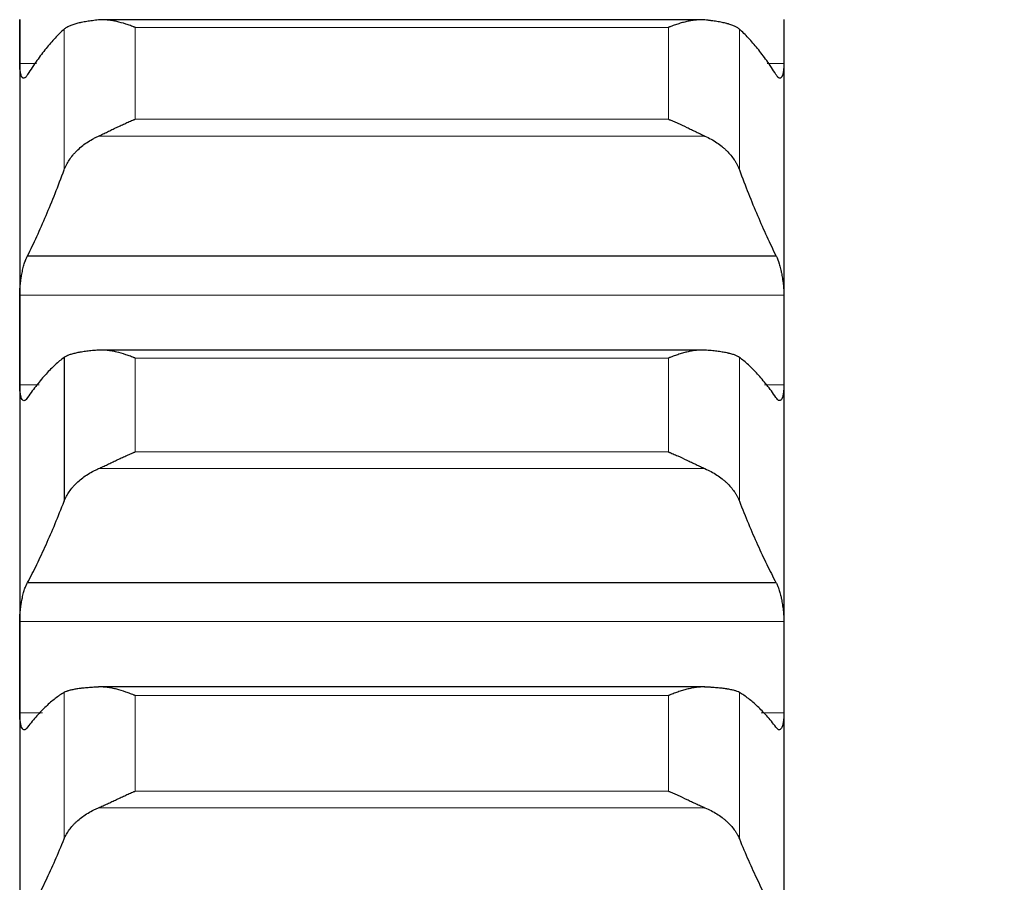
# Model space of a CAD drawing. Header units: inches. Extents: x 0 to 20790, y -12 to 14700.
# Tile 371 of 436: x 14115 to 14182, y 10224 to 10283. Entities that reach past the tile are written whole.
import ezdxf

# ---------------------------------------------------------------- set-up
doc = ezdxf.new("R2010")
doc.units = ezdxf.units.IN
doc.layers.add('1', color=7, linetype='Continuous', true_color=0xffffff)
doc.layers.add('254', color=7, linetype='Continuous', true_color=0xffffff)
doc.styles.add('latin_extended', font='simplex.shx')
doc.dimstyles.get("Standard").update_dxf_attribs({"dimtxt": 0.18, "dimasz": 0.18, "dimexe": 0.18, "dimexo": 0.0625, "dimgap": 0.09, "dimtad": 0, "dimtih": 1, "dimtoh": 1, "dimdec": 4, "dimzin": 0, "dimdsep": 46, "dimtxsty": 'Standard', "dimcen": 0.09, "dimadec": 0, "dimazin": 0, "dimtfac": 1, "dimtdec": 4, "dimtofl": 0, "dimtmove": 0, "dimatfit": 3, "dimfxl": 1, "dimtolj": 1, "dimtzin": 0, "dimarcsym": 0})

# ---------------------------------------------------------------- blocks, each defined once
blk = doc.blocks.new('_U7')
at = {"layer": '254', "color": 3, "linetype": 'Continuous', "lineweight": 13, "transparency": 16777216}
for p, q in [((13904.097, 12440.963), (13904.097, 12953.963)), ((14417.097, 9634.463), (14417.097, 12953.963)), ((14026.597, 12918.963), (14294.597, 12918.963))]:
    blk.add_line(p, q, dxfattribs=at)
at = {"layer": '254', "color": 3, "transparency": 16777216}
for points in [[(14026.597, 12939.38), (14026.597, 12898.546), (13904.097, 12918.963)], [(14294.597, 12898.546), (14294.597, 12939.38), (14417.097, 12918.963)]]:
    blk.add_solid(points, dxfattribs=at)
at = {"layer": 'Defpoints', "color": 0, "transparency": 16777216}
for p in [(14417.097, 12918.963), (13904.097, 12405.963), (14417.097, 9599.463)]:
    blk.add_point(p, dxfattribs=at)
at = {"layer": '254', "color": 2, "lineweight": 13, "transparency": 16777216, "insert": (13984.304, 13102.713), "char_height": 122.5, "attachment_point": 1, "style": 'latin_extended'}
blk.add_mtext('\\A1;513', dxfattribs=at)

msp = doc.modelspace()

# ---------------------------------------------------------------- linework, layer by layer
at = {"layer": '1', "color": 2, "linetype": 'Continuous', "lineweight": 25}
for p, q in [((14115.097, 10283.168), (14115.097, 10261.362)), ((14161.427, 10283.156), (14120.466, 10283.156)), ((14167.097, 10283.168), (14167.097, 10261.362)), ((14115.635, 10267.1), (14166.56, 10267.1)), ((14115.097, 10261.362), (14115.097, 10239.097)), ((14167.097, 10261.362), (14167.097, 10239.097)), ((14161.729, 10260.685), (14120.466, 10260.685)), ((14118.123, 10260.179), (14118.123, 10250.403)), ((14115.635, 10244.86), (14166.56, 10244.86)), ((14115.097, 10239.097), (14115.097, 10216.408)), ((14167.097, 10239.097), (14167.097, 10216.408)), ((14161.729, 10237.758), (14120.466, 10237.758))]:
    msp.add_line(p, q, dxfattribs=at)
at = {"layer": '1', "color": 110, "linetype": 'Continuous', "lineweight": 13}
for p, q in [((14118.123, 10282.518), (14118.123, 10272.944)), ((14122.953, 10282.64), (14159.241, 10282.64)), ((14122.953, 10282.64), (14122.953, 10276.389)), ((14159.241, 10282.64), (14159.241, 10276.389)), ((14164.071, 10282.518), (14164.071, 10272.944)), ((14115.1, 10280.186), (14116.24, 10280.186)), ((14165.954, 10280.186), (14167.095, 10280.186)), ((14122.953, 10276.389), (14159.241, 10276.389)), ((14120.466, 10275.245), (14161.729, 10275.245)), ((14115.1, 10264.41), (14167.095, 10264.41)), ((14122.953, 10260.134), (14159.241, 10260.134)), ((14122.953, 10260.134), (14122.953, 10253.751)), ((14159.241, 10260.134), (14159.241, 10253.751)), ((14164.071, 10260.179), (14164.071, 10250.403)), ((14115.1, 10258.314), (14116.419, 10258.314)), ((14165.775, 10258.314), (14167.095, 10258.314)), ((14122.953, 10253.751), (14159.241, 10253.751)), ((14120.466, 10252.614), (14161.729, 10252.614)), ((14115.1, 10242.206), (14167.095, 10242.206)), ((14118.123, 10237.382), (14118.123, 10227.42)), ((14122.953, 10237.171), (14159.241, 10237.171)), ((14122.953, 10237.171), (14122.953, 10230.666)), ((14159.241, 10237.171), (14159.241, 10230.666)), ((14164.071, 10237.382), (14164.071, 10227.42)), ((14115.1, 10235.988), (14116.653, 10235.988)), ((14165.541, 10235.988), (14167.095, 10235.988)), ((14122.953, 10230.666), (14159.241, 10230.666)), ((14120.466, 10229.537), (14161.729, 10229.537))]:
    msp.add_line(p, q, dxfattribs=at)
at = {"layer": '1', "color": 2, "linetype": 'Continuous', "lineweight": 25}
for points in [[(14115.1, 10280.186), (14115.098, 10281.18), (14115.097, 10282.174), (14115.097, 10283.168)], [(14167.097, 10283.168), (14167.097, 10282.174), (14167.096, 10281.18), (14167.095, 10280.186)], [(14118.123, 10282.518), (14117.92, 10282.336), (14117.51, 10281.935), (14116.891, 10281.221), (14116.266, 10280.394), (14115.846, 10279.768), (14115.635, 10279.436)], [(14166.56, 10279.436), (14166.349, 10279.768), (14165.929, 10280.394), (14165.304, 10281.221), (14164.684, 10281.935), (14164.275, 10282.336), (14164.071, 10282.518)], [(14115.635, 10267.1), (14115.846, 10267.523), (14116.266, 10268.402), (14116.891, 10269.816), (14117.51, 10271.324), (14117.92, 10272.393), (14118.123, 10272.944)], [(14164.071, 10272.944), (14164.275, 10272.393), (14164.684, 10271.324), (14165.304, 10269.816), (14165.929, 10268.402), (14166.349, 10267.523), (14166.56, 10267.1)], [(14115.097, 10261.362), (14115.097, 10262.378), (14115.098, 10263.394), (14115.1, 10264.41)], [(14167.095, 10264.41), (14167.096, 10263.394), (14167.097, 10262.378), (14167.097, 10261.362)], [(14115.1, 10258.314), (14115.098, 10259.33), (14115.097, 10260.346), (14115.097, 10261.362)], [(14167.097, 10261.362), (14167.097, 10260.346), (14167.096, 10259.33), (14167.095, 10258.314)], [(14118.123, 10260.179), (14117.92, 10260.028), (14117.51, 10259.689), (14116.891, 10259.065), (14116.266, 10258.327), (14115.846, 10257.76), (14115.635, 10257.456)], [(14166.56, 10257.456), (14166.349, 10257.76), (14165.929, 10258.327), (14165.304, 10259.065), (14164.684, 10259.689), (14164.275, 10260.028), (14164.071, 10260.179)], [(14115.635, 10244.86), (14115.846, 10245.257), (14116.266, 10246.083), (14116.891, 10247.42), (14117.51, 10248.854), (14117.92, 10249.875), (14118.123, 10250.403)], [(14164.071, 10250.403), (14164.275, 10249.875), (14164.684, 10248.854), (14165.304, 10247.42), (14165.929, 10246.083), (14166.349, 10245.257), (14166.56, 10244.86)], [(14115.097, 10239.097), (14115.097, 10240.133), (14115.098, 10241.17), (14115.1, 10242.206)], [(14167.095, 10242.206), (14167.096, 10241.17), (14167.097, 10240.133), (14167.097, 10239.097)], [(14115.1, 10235.988), (14115.098, 10237.024), (14115.097, 10238.061), (14115.097, 10239.097)], [(14167.097, 10239.097), (14167.097, 10238.061), (14167.096, 10237.024), (14167.095, 10235.988)], [(14118.123, 10237.382), (14117.92, 10237.263), (14117.51, 10236.985), (14116.891, 10236.453), (14116.266, 10235.806), (14115.846, 10235.297), (14115.635, 10235.023)], [(14166.56, 10235.023), (14166.349, 10235.297), (14165.929, 10235.806), (14165.304, 10236.453), (14164.684, 10236.985), (14164.275, 10237.263), (14164.071, 10237.382)], [(14115.635, 10222.187), (14115.846, 10222.556), (14116.266, 10223.328), (14116.891, 10224.586), (14117.51, 10225.944), (14117.92, 10226.917), (14118.123, 10227.42)], [(14164.071, 10227.42), (14164.275, 10226.917), (14164.684, 10225.944), (14165.304, 10224.586), (14165.929, 10223.328), (14166.349, 10222.556), (14166.56, 10222.187)]]:
    msp.add_open_spline(points, degree=3, dxfattribs=at)
for points, knots in [([(14120.466, 10283.143), (14120.32, 10283.128), (14120.18, 10283.113), (14119.911, 10283.078), (14119.653, 10283.041), (14119.417, 10282.998), (14119.276, 10282.97), (14119.249, 10282.964), (14119.194, 10282.952), (14119.167, 10282.946), (14119.086, 10282.927), (14119.035, 10282.914), (14118.885, 10282.875), (14118.792, 10282.848), (14118.621, 10282.79), (14118.542, 10282.759), (14118.434, 10282.712), (14118.399, 10282.695), (14118.35, 10282.67), (14118.335, 10282.662), (14118.304, 10282.644), (14118.289, 10282.636), (14118.216, 10282.592), (14118.166, 10282.555), (14118.123, 10282.518)], [0, 0, 0, 0, 0.125, 0.125, 0.25, 0.375, 0.375, 0.40625, 0.40625, 0.4375, 0.4375, 0.5, 0.5, 0.625, 0.625, 0.75, 0.75, 0.8125, 0.8125, 0.84375, 0.84375, 0.875, 0.875, 1, 1, 1, 1]), ([(14122.953, 10282.64), (14122.95, 10282.642), (14122.947, 10282.643), (14122.94, 10282.645), (14122.937, 10282.647), (14122.927, 10282.651), (14122.907, 10282.658), (14122.86, 10282.676), (14122.768, 10282.712), (14122.583, 10282.779), (14122.426, 10282.833), (14122.112, 10282.933), (14121.904, 10282.991), (14121.593, 10283.061), (14121.489, 10283.082), (14121.334, 10283.108), (14121.282, 10283.115), (14121.178, 10283.129), (14121.126, 10283.135), (14120.971, 10283.149), (14120.869, 10283.155), (14120.666, 10283.157), (14120.566, 10283.152), (14120.466, 10283.143)], [0, 0, 0, 0, 0.003906, 0.003906, 0.007813, 0.007813, 0.015625, 0.03125, 0.0625, 0.125, 0.25, 0.25, 0.5, 0.5, 0.625, 0.625, 0.6875, 0.6875, 0.75, 0.75, 0.875, 0.875, 1, 1, 1, 1]), ([(14161.729, 10283.143), (14161.629, 10283.152), (14161.529, 10283.156), (14161.328, 10283.155), (14161.226, 10283.15), (14161.023, 10283.131), (14160.92, 10283.117), (14160.713, 10283.083), (14160.609, 10283.063), (14160.399, 10283.016), (14160.294, 10282.99), (14160.085, 10282.932), (14159.98, 10282.9), (14159.769, 10282.833), (14159.664, 10282.797), (14159.506, 10282.741), (14159.427, 10282.711), (14159.334, 10282.676), (14159.288, 10282.658), (14159.268, 10282.651), (14159.255, 10282.646), (14159.248, 10282.643), (14159.241, 10282.64)], [0, 0, 0, 0, 0.125, 0.125, 0.25, 0.25, 0.375, 0.375, 0.5, 0.5, 0.625, 0.625, 0.75, 0.75, 0.875, 0.875, 0.9375, 0.96875, 0.984375, 0.992188, 0.992188, 1, 1, 1, 1]), ([(14164.071, 10282.518), (14164.028, 10282.555), (14163.978, 10282.592), (14163.864, 10282.661), (14163.735, 10282.728), (14163.577, 10282.789), (14163.448, 10282.832), (14163.403, 10282.847), (14163.332, 10282.867), (14163.309, 10282.874), (14163.26, 10282.888), (14163.236, 10282.894), (14163.111, 10282.927), (14162.899, 10282.976), (14162.664, 10283.019), (14162.417, 10283.059), (14162.288, 10283.078), (14162.118, 10283.099), (14162.083, 10283.104), (14162.014, 10283.112), (14161.909, 10283.124), (14161.802, 10283.135), (14161.729, 10283.143)], [0, 0, 0, 0, 0.125, 0.125, 0.25, 0.375, 0.375, 0.4375, 0.4375, 0.46875, 0.46875, 0.5, 0.5, 0.625, 0.75, 0.75, 0.875, 0.875, 0.90625, 0.90625, 0.9375, 1, 1, 1, 1]), ([(14115.635, 10279.436), (14115.6, 10279.373), (14115.566, 10279.321), (14115.516, 10279.261), (14115.499, 10279.244), (14115.475, 10279.223), (14115.466, 10279.216), (14115.45, 10279.205), (14115.442, 10279.2), (14115.402, 10279.18), (14115.371, 10279.176), (14115.328, 10279.189), (14115.314, 10279.196), (14115.293, 10279.212), (14115.287, 10279.218), (14115.274, 10279.232), (14115.267, 10279.239), (14115.236, 10279.281), (14115.214, 10279.326), (14115.189, 10279.398), (14115.184, 10279.413), (14115.175, 10279.445), (14115.17, 10279.462), (14115.158, 10279.514), (14115.15, 10279.552), (14115.129, 10279.671), (14115.118, 10279.761), (14115.109, 10279.886), (14115.108, 10279.912), (14115.105, 10279.964), (14115.104, 10279.99), (14115.101, 10280.072), (14115.1, 10280.128), (14115.1, 10280.186)], [0, 0, 0, 0, 0.125, 0.125, 0.1875, 0.1875, 0.21875, 0.21875, 0.25, 0.25, 0.375, 0.375, 0.4375, 0.4375, 0.46875, 0.46875, 0.5, 0.5, 0.625, 0.625, 0.65625, 0.65625, 0.6875, 0.6875, 0.75, 0.75, 0.875, 0.875, 0.90625, 0.90625, 0.9375, 0.9375, 1, 1, 1, 1]), ([(14167.095, 10280.186), (14167.095, 10280.128), (14167.093, 10280.016), (14167.084, 10279.861), (14167.076, 10279.766), (14167.068, 10279.698), (14167.065, 10279.676), (14167.059, 10279.633), (14167.055, 10279.613), (14167.038, 10279.512), (14167.021, 10279.443), (14166.996, 10279.371), (14166.991, 10279.357), (14166.983, 10279.338), (14166.98, 10279.331), (14166.975, 10279.319), (14166.961, 10279.289), (14166.934, 10279.245), (14166.908, 10279.218), (14166.881, 10279.196), (14166.867, 10279.189), (14166.823, 10279.176), (14166.793, 10279.18), (14166.745, 10279.204), (14166.729, 10279.215), (14166.704, 10279.236), (14166.696, 10279.244), (14166.679, 10279.261), (14166.671, 10279.271), (14166.628, 10279.321), (14166.594, 10279.373), (14166.56, 10279.436)], [0, 0, 0, 0, 0.0625, 0.125, 0.1875, 0.1875, 0.21875, 0.21875, 0.25, 0.25, 0.375, 0.375, 0.40625, 0.40625, 0.421875, 0.421875, 0.4375, 0.5, 0.5625, 0.5625, 0.625, 0.625, 0.75, 0.75, 0.8125, 0.8125, 0.84375, 0.84375, 0.875, 0.875, 1, 1, 1, 1]), ([(14120.466, 10275.245), (14120.565, 10275.29), (14120.666, 10275.337), (14120.867, 10275.433), (14120.968, 10275.482), (14121.172, 10275.581), (14121.275, 10275.631), (14121.481, 10275.731), (14121.585, 10275.781), (14121.795, 10275.881), (14121.9, 10275.93), (14122.11, 10276.028), (14122.215, 10276.075), (14122.425, 10276.169), (14122.53, 10276.215), (14122.689, 10276.281), (14122.768, 10276.314), (14122.86, 10276.352), (14122.907, 10276.37), (14122.927, 10276.378), (14122.94, 10276.384), (14122.947, 10276.386), (14122.953, 10276.389)], [0, 0, 0, 0, 0.125, 0.125, 0.25, 0.25, 0.375, 0.375, 0.5, 0.5, 0.625, 0.625, 0.75, 0.75, 0.875, 0.875, 0.9375, 0.96875, 0.984375, 0.992187, 0.992187, 1, 1, 1, 1]), ([(14159.241, 10276.389), (14159.245, 10276.387), (14159.248, 10276.386), (14159.254, 10276.384), (14159.258, 10276.382), (14159.268, 10276.378), (14159.288, 10276.37), (14159.334, 10276.352), (14159.427, 10276.314), (14159.506, 10276.281), (14159.664, 10276.215), (14159.769, 10276.169), (14160.083, 10276.03), (14160.291, 10275.933), (14160.602, 10275.784), (14160.705, 10275.734), (14160.861, 10275.659), (14160.913, 10275.634), (14161.016, 10275.584), (14161.068, 10275.558), (14161.223, 10275.483), (14161.325, 10275.434), (14161.528, 10275.337), (14161.629, 10275.29), (14161.729, 10275.245)], [0, 0, 0, 0, 0.003906, 0.003906, 0.007813, 0.007813, 0.015625, 0.03125, 0.0625, 0.125, 0.125, 0.25, 0.25, 0.5, 0.5, 0.625, 0.625, 0.6875, 0.6875, 0.75, 0.75, 0.875, 0.875, 1, 1, 1, 1]), ([(14118.123, 10272.944), (14118.166, 10273.059), (14118.216, 10273.172), (14118.331, 10273.395), (14118.46, 10273.615), (14118.617, 10273.828), (14118.747, 10273.985), (14118.792, 10274.037), (14118.862, 10274.114), (14118.886, 10274.139), (14118.934, 10274.19), (14118.959, 10274.215), (14119.084, 10274.339), (14119.295, 10274.53), (14119.53, 10274.706), (14119.777, 10274.875), (14119.907, 10274.955), (14120.077, 10275.05), (14120.111, 10275.069), (14120.18, 10275.106), (14120.285, 10275.161), (14120.393, 10275.212), (14120.466, 10275.245)], [0, 0, 0, 0, 0.125, 0.125, 0.25, 0.375, 0.375, 0.4375, 0.4375, 0.46875, 0.46875, 0.5, 0.5, 0.625, 0.75, 0.75, 0.875, 0.875, 0.90625, 0.90625, 0.9375, 1, 1, 1, 1]), ([(14161.729, 10275.245), (14161.875, 10275.179), (14162.015, 10275.108), (14162.283, 10274.958), (14162.541, 10274.798), (14162.777, 10274.621), (14162.918, 10274.506), (14162.946, 10274.483), (14163.001, 10274.435), (14163.028, 10274.411), (14163.108, 10274.339), (14163.16, 10274.29), (14163.309, 10274.142), (14163.402, 10274.04), (14163.574, 10273.832), (14163.653, 10273.726), (14163.761, 10273.563), (14163.795, 10273.508), (14163.844, 10273.425), (14163.86, 10273.397), (14163.891, 10273.342), (14163.906, 10273.313), (14163.978, 10273.172), (14164.028, 10273.058), (14164.071, 10272.944)], [0, 0, 0, 0, 0.125, 0.125, 0.25, 0.375, 0.375, 0.40625, 0.40625, 0.4375, 0.4375, 0.5, 0.5, 0.625, 0.625, 0.75, 0.75, 0.8125, 0.8125, 0.84375, 0.84375, 0.875, 0.875, 1, 1, 1, 1]), ([(14115.1, 10264.41), (14115.1, 10264.469), (14115.102, 10264.59), (14115.11, 10264.777), (14115.119, 10264.905), (14115.127, 10265.003), (14115.13, 10265.036), (14115.136, 10265.102), (14115.139, 10265.134), (14115.157, 10265.299), (14115.173, 10265.429), (14115.198, 10265.592), (14115.203, 10265.624), (14115.211, 10265.673), (14115.214, 10265.689), (14115.22, 10265.722), (14115.234, 10265.802), (14115.26, 10265.944), (14115.286, 10266.065), (14115.313, 10266.184), (14115.327, 10266.242), (14115.371, 10266.413), (14115.402, 10266.519), (14115.449, 10266.666), (14115.465, 10266.713), (14115.49, 10266.781), (14115.499, 10266.803), (14115.515, 10266.846), (14115.524, 10266.867), (14115.566, 10266.968), (14115.6, 10267.039), (14115.635, 10267.1)], [0, 0, 0, 0, 0.0625, 0.125, 0.1875, 0.1875, 0.21875, 0.21875, 0.25, 0.25, 0.375, 0.375, 0.40625, 0.40625, 0.421875, 0.421875, 0.4375, 0.5, 0.5625, 0.5625, 0.625, 0.625, 0.75, 0.75, 0.8125, 0.8125, 0.84375, 0.84375, 0.875, 0.875, 1, 1, 1, 1]), ([(14166.56, 10267.1), (14166.594, 10267.039), (14166.628, 10266.969), (14166.679, 10266.848), (14166.695, 10266.806), (14166.72, 10266.738), (14166.728, 10266.715), (14166.745, 10266.668), (14166.753, 10266.643), (14166.793, 10266.52), (14166.823, 10266.414), (14166.867, 10266.245), (14166.881, 10266.187), (14166.901, 10266.097), (14166.908, 10266.067), (14166.921, 10266.005), (14166.927, 10265.975), (14166.958, 10265.82), (14166.981, 10265.693), (14167.006, 10265.531), (14167.01, 10265.498), (14167.02, 10265.432), (14167.024, 10265.399), (14167.037, 10265.3), (14167.045, 10265.234), (14167.065, 10265.038), (14167.076, 10264.909), (14167.085, 10264.749), (14167.087, 10264.717), (14167.09, 10264.654), (14167.091, 10264.623), (14167.094, 10264.53), (14167.095, 10264.469), (14167.095, 10264.41)], [0, 0, 0, 0, 0.125, 0.125, 0.1875, 0.1875, 0.21875, 0.21875, 0.25, 0.25, 0.375, 0.375, 0.4375, 0.4375, 0.46875, 0.46875, 0.5, 0.5, 0.625, 0.625, 0.65625, 0.65625, 0.6875, 0.6875, 0.75, 0.75, 0.875, 0.875, 0.90625, 0.90625, 0.9375, 0.9375, 1, 1, 1, 1]), ([(14120.466, 10260.678), (14120.32, 10260.667), (14120.18, 10260.655), (14119.911, 10260.629), (14119.653, 10260.6), (14119.417, 10260.567), (14119.276, 10260.544), (14119.249, 10260.54), (14119.194, 10260.53), (14119.167, 10260.525), (14119.086, 10260.511), (14119.035, 10260.501), (14118.885, 10260.47), (14118.792, 10260.448), (14118.621, 10260.401), (14118.542, 10260.377), (14118.434, 10260.338), (14118.399, 10260.325), (14118.35, 10260.304), (14118.335, 10260.297), (14118.304, 10260.283), (14118.289, 10260.276), (14118.216, 10260.24), (14118.166, 10260.21), (14118.123, 10260.179)], [0, 0, 0, 0, 0.125, 0.125, 0.25, 0.375, 0.375, 0.40625, 0.40625, 0.4375, 0.4375, 0.5, 0.5, 0.625, 0.625, 0.75, 0.75, 0.8125, 0.8125, 0.84375, 0.84375, 0.875, 0.875, 1, 1, 1, 1]), ([(14122.953, 10260.134), (14122.95, 10260.136), (14122.947, 10260.137), (14122.94, 10260.14), (14122.937, 10260.141), (14122.927, 10260.145), (14122.907, 10260.153), (14122.86, 10260.171), (14122.768, 10260.207), (14122.583, 10260.277), (14122.426, 10260.332), (14122.112, 10260.437), (14121.904, 10260.498), (14121.593, 10260.573), (14121.489, 10260.595), (14121.334, 10260.624), (14121.282, 10260.633), (14121.178, 10260.648), (14121.126, 10260.655), (14120.971, 10260.673), (14120.869, 10260.681), (14120.666, 10260.687), (14120.566, 10260.685), (14120.466, 10260.678)], [0, 0, 0, 0, 0.003906, 0.003906, 0.007812, 0.007812, 0.015625, 0.03125, 0.0625, 0.125, 0.25, 0.25, 0.5, 0.5, 0.625, 0.625, 0.6875, 0.6875, 0.75, 0.75, 0.875, 0.875, 1, 1, 1, 1]), ([(14161.729, 10260.678), (14161.629, 10260.685), (14161.529, 10260.687), (14161.328, 10260.681), (14161.226, 10260.673), (14161.023, 10260.65), (14160.92, 10260.635), (14160.713, 10260.597), (14160.609, 10260.575), (14160.399, 10260.524), (14160.294, 10260.496), (14160.085, 10260.435), (14159.98, 10260.402), (14159.769, 10260.332), (14159.664, 10260.295), (14159.506, 10260.237), (14159.427, 10260.207), (14159.334, 10260.171), (14159.288, 10260.153), (14159.268, 10260.145), (14159.255, 10260.14), (14159.248, 10260.137), (14159.241, 10260.134)], [0, 0, 0, 0, 0.125, 0.125, 0.25, 0.25, 0.375, 0.375, 0.5, 0.5, 0.625, 0.625, 0.75, 0.75, 0.875, 0.875, 0.9375, 0.96875, 0.984375, 0.992187, 0.992187, 1, 1, 1, 1]), ([(14164.071, 10260.179), (14164.028, 10260.21), (14163.978, 10260.24), (14163.864, 10260.297), (14163.735, 10260.351), (14163.577, 10260.4), (14163.448, 10260.435), (14163.403, 10260.447), (14163.332, 10260.464), (14163.309, 10260.469), (14163.26, 10260.48), (14163.236, 10260.485), (14163.111, 10260.511), (14162.899, 10260.55), (14162.664, 10260.583), (14162.417, 10260.614), (14162.288, 10260.628), (14162.118, 10260.645), (14162.083, 10260.648), (14162.014, 10260.654), (14161.909, 10260.664), (14161.802, 10260.672), (14161.729, 10260.678)], [0, 0, 0, 0, 0.125, 0.125, 0.25, 0.375, 0.375, 0.4375, 0.4375, 0.46875, 0.46875, 0.5, 0.5, 0.625, 0.75, 0.75, 0.875, 0.875, 0.90625, 0.90625, 0.9375, 1, 1, 1, 1]), ([(14115.635, 10257.456), (14115.6, 10257.398), (14115.566, 10257.351), (14115.516, 10257.298), (14115.499, 10257.284), (14115.475, 10257.266), (14115.466, 10257.261), (14115.45, 10257.252), (14115.442, 10257.248), (14115.402, 10257.234), (14115.371, 10257.236), (14115.328, 10257.256), (14115.314, 10257.266), (14115.293, 10257.286), (14115.287, 10257.293), (14115.274, 10257.309), (14115.267, 10257.318), (14115.236, 10257.366), (14115.214, 10257.416), (14115.189, 10257.494), (14115.184, 10257.511), (14115.175, 10257.545), (14115.17, 10257.563), (14115.158, 10257.618), (14115.15, 10257.658), (14115.129, 10257.783), (14115.118, 10257.877), (14115.109, 10258.006), (14115.108, 10258.033), (14115.105, 10258.086), (14115.104, 10258.114), (14115.101, 10258.197), (14115.1, 10258.255), (14115.1, 10258.314)], [0, 0, 0, 0, 0.125, 0.125, 0.1875, 0.1875, 0.21875, 0.21875, 0.25, 0.25, 0.375, 0.375, 0.4375, 0.4375, 0.46875, 0.46875, 0.5, 0.5, 0.625, 0.625, 0.65625, 0.65625, 0.6875, 0.6875, 0.75, 0.75, 0.875, 0.875, 0.90625, 0.90625, 0.9375, 0.9375, 1, 1, 1, 1]), ([(14167.095, 10258.314), (14167.095, 10258.255), (14167.093, 10258.14), (14167.084, 10257.981), (14167.076, 10257.882), (14167.068, 10257.811), (14167.065, 10257.788), (14167.059, 10257.743), (14167.055, 10257.722), (14167.038, 10257.616), (14167.021, 10257.543), (14166.996, 10257.465), (14166.991, 10257.45), (14166.983, 10257.428), (14166.98, 10257.422), (14166.975, 10257.408), (14166.961, 10257.375), (14166.934, 10257.325), (14166.908, 10257.293), (14166.881, 10257.267), (14166.867, 10257.256), (14166.823, 10257.236), (14166.793, 10257.235), (14166.745, 10257.251), (14166.729, 10257.26), (14166.704, 10257.277), (14166.696, 10257.284), (14166.679, 10257.298), (14166.671, 10257.307), (14166.628, 10257.351), (14166.594, 10257.398), (14166.56, 10257.456)], [0, 0, 0, 0, 0.0625, 0.125, 0.1875, 0.1875, 0.21875, 0.21875, 0.25, 0.25, 0.375, 0.375, 0.40625, 0.40625, 0.421875, 0.421875, 0.4375, 0.5, 0.5625, 0.5625, 0.625, 0.625, 0.75, 0.75, 0.8125, 0.8125, 0.84375, 0.84375, 0.875, 0.875, 1, 1, 1, 1]), ([(14120.466, 10252.614), (14120.565, 10252.657), (14120.666, 10252.703), (14120.867, 10252.796), (14120.968, 10252.844), (14121.172, 10252.941), (14121.275, 10252.99), (14121.481, 10253.089), (14121.585, 10253.139), (14121.795, 10253.239), (14121.9, 10253.288), (14122.11, 10253.386), (14122.215, 10253.434), (14122.425, 10253.528), (14122.53, 10253.574), (14122.689, 10253.642), (14122.768, 10253.675), (14122.86, 10253.713), (14122.907, 10253.732), (14122.927, 10253.74), (14122.94, 10253.746), (14122.947, 10253.748), (14122.953, 10253.751)], [0, 0, 0, 0, 0.125, 0.125, 0.25, 0.25, 0.375, 0.375, 0.5, 0.5, 0.625, 0.625, 0.75, 0.75, 0.875, 0.875, 0.9375, 0.96875, 0.984375, 0.992188, 0.992188, 1, 1, 1, 1]), ([(14159.241, 10253.751), (14159.245, 10253.75), (14159.248, 10253.748), (14159.254, 10253.746), (14159.258, 10253.744), (14159.268, 10253.74), (14159.288, 10253.732), (14159.334, 10253.713), (14159.427, 10253.675), (14159.506, 10253.642), (14159.664, 10253.574), (14159.769, 10253.528), (14160.083, 10253.387), (14160.291, 10253.29), (14160.602, 10253.143), (14160.705, 10253.093), (14160.861, 10253.019), (14160.913, 10252.994), (14161.016, 10252.944), (14161.068, 10252.919), (14161.223, 10252.845), (14161.325, 10252.797), (14161.528, 10252.703), (14161.629, 10252.657), (14161.729, 10252.614)], [0, 0, 0, 0, 0.003906, 0.003906, 0.007812, 0.007812, 0.015625, 0.03125, 0.0625, 0.125, 0.125, 0.25, 0.25, 0.5, 0.5, 0.625, 0.625, 0.6875, 0.6875, 0.75, 0.75, 0.875, 0.875, 1, 1, 1, 1]), ([(14118.123, 10250.403), (14118.166, 10250.513), (14118.216, 10250.622), (14118.331, 10250.836), (14118.46, 10251.047), (14118.617, 10251.251), (14118.747, 10251.402), (14118.792, 10251.451), (14118.862, 10251.525), (14118.886, 10251.55), (14118.934, 10251.598), (14118.959, 10251.623), (14119.084, 10251.742), (14119.295, 10251.925), (14119.53, 10252.095), (14119.777, 10252.257), (14119.907, 10252.335), (14120.077, 10252.426), (14120.111, 10252.444), (14120.18, 10252.48), (14120.285, 10252.532), (14120.393, 10252.582), (14120.466, 10252.614)], [0, 0, 0, 0, 0.125, 0.125, 0.25, 0.375, 0.375, 0.4375, 0.4375, 0.46875, 0.46875, 0.5, 0.5, 0.625, 0.75, 0.75, 0.875, 0.875, 0.90625, 0.90625, 0.9375, 1, 1, 1, 1]), ([(14161.729, 10252.614), (14161.875, 10252.55), (14162.015, 10252.482), (14162.283, 10252.337), (14162.541, 10252.183), (14162.777, 10252.014), (14162.918, 10251.902), (14162.946, 10251.88), (14163.001, 10251.834), (14163.028, 10251.811), (14163.108, 10251.742), (14163.16, 10251.695), (14163.309, 10251.552), (14163.402, 10251.455), (14163.574, 10251.255), (14163.653, 10251.153), (14163.761, 10250.997), (14163.795, 10250.944), (14163.844, 10250.865), (14163.86, 10250.838), (14163.891, 10250.784), (14163.906, 10250.757), (14163.978, 10250.622), (14164.028, 10250.513), (14164.071, 10250.403)], [0, 0, 0, 0, 0.125, 0.125, 0.25, 0.375, 0.375, 0.40625, 0.40625, 0.4375, 0.4375, 0.5, 0.5, 0.625, 0.625, 0.75, 0.75, 0.8125, 0.8125, 0.84375, 0.84375, 0.875, 0.875, 1, 1, 1, 1]), ([(14115.1, 10242.206), (14115.1, 10242.267), (14115.102, 10242.389), (14115.11, 10242.578), (14115.119, 10242.708), (14115.127, 10242.806), (14115.13, 10242.839), (14115.136, 10242.905), (14115.139, 10242.938), (14115.157, 10243.103), (14115.173, 10243.233), (14115.198, 10243.395), (14115.203, 10243.428), (14115.211, 10243.476), (14115.214, 10243.492), (14115.22, 10243.524), (14115.234, 10243.604), (14115.26, 10243.744), (14115.286, 10243.863), (14115.313, 10243.98), (14115.327, 10244.037), (14115.371, 10244.204), (14115.402, 10244.307), (14115.449, 10244.449), (14115.465, 10244.494), (14115.49, 10244.559), (14115.499, 10244.58), (14115.515, 10244.622), (14115.524, 10244.641), (14115.566, 10244.738), (14115.6, 10244.804), (14115.635, 10244.86)], [0, 0, 0, 0, 0.0625, 0.125, 0.1875, 0.1875, 0.21875, 0.21875, 0.25, 0.25, 0.375, 0.375, 0.40625, 0.40625, 0.421875, 0.421875, 0.4375, 0.5, 0.5625, 0.5625, 0.625, 0.625, 0.75, 0.75, 0.8125, 0.8125, 0.84375, 0.84375, 0.875, 0.875, 1, 1, 1, 1]), ([(14166.56, 10244.86), (14166.594, 10244.804), (14166.628, 10244.738), (14166.679, 10244.624), (14166.695, 10244.583), (14166.72, 10244.518), (14166.728, 10244.496), (14166.745, 10244.45), (14166.753, 10244.427), (14166.793, 10244.308), (14166.823, 10244.205), (14166.867, 10244.04), (14166.881, 10243.983), (14166.901, 10243.895), (14166.908, 10243.865), (14166.921, 10243.805), (14166.927, 10243.774), (14166.958, 10243.622), (14166.981, 10243.496), (14167.006, 10243.334), (14167.01, 10243.302), (14167.02, 10243.236), (14167.024, 10243.203), (14167.037, 10243.104), (14167.045, 10243.039), (14167.065, 10242.842), (14167.076, 10242.712), (14167.085, 10242.55), (14167.087, 10242.518), (14167.09, 10242.454), (14167.091, 10242.422), (14167.094, 10242.328), (14167.095, 10242.267), (14167.095, 10242.206)], [0, 0, 0, 0, 0.125, 0.125, 0.1875, 0.1875, 0.21875, 0.21875, 0.25, 0.25, 0.375, 0.375, 0.4375, 0.4375, 0.46875, 0.46875, 0.5, 0.5, 0.625, 0.625, 0.65625, 0.65625, 0.6875, 0.6875, 0.75, 0.75, 0.875, 0.875, 0.90625, 0.90625, 0.9375, 0.9375, 1, 1, 1, 1]), ([(14120.466, 10237.754), (14120.32, 10237.747), (14120.18, 10237.739), (14119.911, 10237.721), (14119.653, 10237.701), (14119.417, 10237.677), (14119.276, 10237.661), (14119.249, 10237.658), (14119.194, 10237.651), (14119.167, 10237.647), (14119.086, 10237.637), (14119.035, 10237.629), (14118.885, 10237.606), (14118.792, 10237.59), (14118.621, 10237.555), (14118.542, 10237.536), (14118.434, 10237.507), (14118.399, 10237.496), (14118.35, 10237.48), (14118.335, 10237.475), (14118.304, 10237.464), (14118.289, 10237.459), (14118.216, 10237.43), (14118.166, 10237.407), (14118.123, 10237.382)], [0, 0, 0, 0, 0.125, 0.125, 0.25, 0.375, 0.375, 0.40625, 0.40625, 0.4375, 0.4375, 0.5, 0.5, 0.625, 0.625, 0.75, 0.75, 0.8125, 0.8125, 0.84375, 0.84375, 0.875, 0.875, 1, 1, 1, 1]), ([(14122.953, 10237.171), (14122.95, 10237.172), (14122.947, 10237.174), (14122.94, 10237.176), (14122.937, 10237.178), (14122.927, 10237.182), (14122.907, 10237.19), (14122.86, 10237.208), (14122.768, 10237.245), (14122.583, 10237.317), (14122.426, 10237.374), (14122.112, 10237.482), (14121.904, 10237.546), (14121.593, 10237.626), (14121.489, 10237.651), (14121.334, 10237.682), (14121.282, 10237.692), (14121.178, 10237.709), (14121.126, 10237.717), (14120.971, 10237.738), (14120.869, 10237.748), (14120.666, 10237.759), (14120.566, 10237.759), (14120.466, 10237.754)], [0, 0, 0, 0, 0.003906, 0.003906, 0.007812, 0.007812, 0.015625, 0.03125, 0.0625, 0.125, 0.25, 0.25, 0.5, 0.5, 0.625, 0.625, 0.6875, 0.6875, 0.75, 0.75, 0.875, 0.875, 1, 1, 1, 1]), ([(14161.729, 10237.754), (14161.629, 10237.759), (14161.529, 10237.759), (14161.328, 10237.748), (14161.226, 10237.738), (14161.023, 10237.711), (14160.92, 10237.694), (14160.713, 10237.652), (14160.609, 10237.628), (14160.399, 10237.574), (14160.294, 10237.545), (14160.085, 10237.481), (14159.98, 10237.446), (14159.769, 10237.374), (14159.664, 10237.336), (14159.506, 10237.276), (14159.427, 10237.245), (14159.334, 10237.208), (14159.288, 10237.19), (14159.268, 10237.182), (14159.255, 10237.176), (14159.248, 10237.174), (14159.241, 10237.171)], [0, 0, 0, 0, 0.125, 0.125, 0.25, 0.25, 0.375, 0.375, 0.5, 0.5, 0.625, 0.625, 0.75, 0.75, 0.875, 0.875, 0.9375, 0.96875, 0.984375, 0.992187, 0.992187, 1, 1, 1, 1]), ([(14164.071, 10237.382), (14164.028, 10237.407), (14163.978, 10237.43), (14163.864, 10237.475), (14163.735, 10237.517), (14163.577, 10237.554), (14163.448, 10237.581), (14163.403, 10237.589), (14163.332, 10237.602), (14163.309, 10237.606), (14163.26, 10237.614), (14163.236, 10237.618), (14163.111, 10237.637), (14162.899, 10237.665), (14162.664, 10237.689), (14162.417, 10237.711), (14162.288, 10237.721), (14162.118, 10237.732), (14162.083, 10237.734), (14162.014, 10237.739), (14161.909, 10237.745), (14161.802, 10237.751), (14161.729, 10237.754)], [0, 0, 0, 0, 0.125, 0.125, 0.25, 0.375, 0.375, 0.4375, 0.4375, 0.46875, 0.46875, 0.5, 0.5, 0.625, 0.75, 0.75, 0.875, 0.875, 0.90625, 0.90625, 0.9375, 1, 1, 1, 1]), ([(14115.635, 10235.023), (14115.6, 10234.969), (14115.566, 10234.928), (14115.516, 10234.882), (14115.499, 10234.87), (14115.475, 10234.856), (14115.466, 10234.852), (14115.45, 10234.846), (14115.442, 10234.844), (14115.402, 10234.836), (14115.371, 10234.843), (14115.328, 10234.871), (14115.314, 10234.883), (14115.293, 10234.907), (14115.287, 10234.915), (14115.274, 10234.934), (14115.267, 10234.944), (14115.236, 10234.998), (14115.214, 10235.053), (14115.189, 10235.137), (14115.184, 10235.154), (14115.175, 10235.191), (14115.17, 10235.21), (14115.158, 10235.268), (14115.15, 10235.31), (14115.129, 10235.442), (14115.118, 10235.539), (14115.109, 10235.672), (14115.108, 10235.699), (14115.105, 10235.755), (14115.104, 10235.783), (14115.101, 10235.869), (14115.1, 10235.927), (14115.1, 10235.988)], [0, 0, 0, 0, 0.125, 0.125, 0.1875, 0.1875, 0.21875, 0.21875, 0.25, 0.25, 0.375, 0.375, 0.4375, 0.4375, 0.46875, 0.46875, 0.5, 0.5, 0.625, 0.625, 0.65625, 0.65625, 0.6875, 0.6875, 0.75, 0.75, 0.875, 0.875, 0.90625, 0.90625, 0.9375, 0.9375, 1, 1, 1, 1]), ([(14167.095, 10235.988), (14167.095, 10235.927), (14167.093, 10235.81), (14167.084, 10235.646), (14167.076, 10235.544), (14167.068, 10235.471), (14167.065, 10235.447), (14167.059, 10235.4), (14167.055, 10235.377), (14167.038, 10235.267), (14167.021, 10235.189), (14166.996, 10235.105), (14166.991, 10235.089), (14166.983, 10235.066), (14166.98, 10235.059), (14166.975, 10235.044), (14166.961, 10235.008), (14166.934, 10234.952), (14166.908, 10234.915), (14166.881, 10234.884), (14166.867, 10234.871), (14166.823, 10234.843), (14166.793, 10234.836), (14166.745, 10234.845), (14166.729, 10234.851), (14166.704, 10234.865), (14166.696, 10234.87), (14166.679, 10234.882), (14166.671, 10234.889), (14166.628, 10234.927), (14166.594, 10234.97), (14166.56, 10235.023)], [0, 0, 0, 0, 0.0625, 0.125, 0.1875, 0.1875, 0.21875, 0.21875, 0.25, 0.25, 0.375, 0.375, 0.40625, 0.40625, 0.421875, 0.421875, 0.4375, 0.5, 0.5625, 0.5625, 0.625, 0.625, 0.75, 0.75, 0.8125, 0.8125, 0.84375, 0.84375, 0.875, 0.875, 1, 1, 1, 1]), ([(14120.466, 10229.537), (14120.565, 10229.579), (14120.666, 10229.623), (14120.867, 10229.713), (14120.968, 10229.76), (14121.172, 10229.855), (14121.275, 10229.904), (14121.481, 10230.002), (14121.585, 10230.051), (14121.795, 10230.15), (14121.9, 10230.199), (14122.11, 10230.297), (14122.215, 10230.345), (14122.425, 10230.44), (14122.53, 10230.487), (14122.689, 10230.555), (14122.768, 10230.589), (14122.86, 10230.628), (14122.907, 10230.647), (14122.927, 10230.655), (14122.94, 10230.661), (14122.947, 10230.663), (14122.953, 10230.666)], [0, 0, 0, 0, 0.125, 0.125, 0.25, 0.25, 0.375, 0.375, 0.5, 0.5, 0.625, 0.625, 0.75, 0.75, 0.875, 0.875, 0.9375, 0.96875, 0.984375, 0.992187, 0.992187, 1, 1, 1, 1]), ([(14159.241, 10230.666), (14159.245, 10230.665), (14159.248, 10230.663), (14159.254, 10230.661), (14159.258, 10230.659), (14159.268, 10230.655), (14159.288, 10230.647), (14159.334, 10230.628), (14159.427, 10230.589), (14159.506, 10230.555), (14159.664, 10230.487), (14159.769, 10230.44), (14160.083, 10230.299), (14160.291, 10230.202), (14160.602, 10230.055), (14160.705, 10230.005), (14160.861, 10229.932), (14160.913, 10229.907), (14161.016, 10229.858), (14161.068, 10229.834), (14161.223, 10229.762), (14161.325, 10229.714), (14161.528, 10229.623), (14161.629, 10229.579), (14161.729, 10229.537)], [0, 0, 0, 0, 0.003906, 0.003906, 0.007813, 0.007813, 0.015625, 0.03125, 0.0625, 0.125, 0.125, 0.25, 0.25, 0.5, 0.5, 0.625, 0.625, 0.6875, 0.6875, 0.75, 0.75, 0.875, 0.875, 1, 1, 1, 1]), ([(14118.123, 10227.42), (14118.166, 10227.525), (14118.216, 10227.629), (14118.331, 10227.834), (14118.46, 10228.035), (14118.617, 10228.231), (14118.747, 10228.375), (14118.792, 10228.423), (14118.862, 10228.493), (14118.886, 10228.517), (14118.934, 10228.563), (14118.959, 10228.586), (14119.084, 10228.701), (14119.295, 10228.877), (14119.53, 10229.039), (14119.777, 10229.195), (14119.907, 10229.269), (14120.077, 10229.357), (14120.111, 10229.374), (14120.18, 10229.408), (14120.285, 10229.459), (14120.393, 10229.506), (14120.466, 10229.537)], [0, 0, 0, 0, 0.125, 0.125, 0.25, 0.375, 0.375, 0.4375, 0.4375, 0.46875, 0.46875, 0.5, 0.5, 0.625, 0.75, 0.75, 0.875, 0.875, 0.90625, 0.90625, 0.9375, 1, 1, 1, 1]), ([(14161.729, 10229.537), (14161.875, 10229.476), (14162.015, 10229.41), (14162.283, 10229.271), (14162.541, 10229.124), (14162.777, 10228.961), (14162.918, 10228.855), (14162.946, 10228.833), (14163.001, 10228.789), (14163.028, 10228.767), (14163.108, 10228.701), (14163.16, 10228.656), (14163.309, 10228.519), (14163.402, 10228.426), (14163.574, 10228.235), (14163.653, 10228.137), (14163.761, 10227.988), (14163.795, 10227.937), (14163.844, 10227.861), (14163.86, 10227.836), (14163.891, 10227.784), (14163.906, 10227.759), (14163.978, 10227.63), (14164.028, 10227.525), (14164.071, 10227.42)], [0, 0, 0, 0, 0.125, 0.125, 0.25, 0.375, 0.375, 0.40625, 0.40625, 0.4375, 0.4375, 0.5, 0.5, 0.625, 0.625, 0.75, 0.75, 0.8125, 0.8125, 0.84375, 0.84375, 0.875, 0.875, 1, 1, 1, 1])]:
    msp.add_open_spline(points, degree=3, knots=knots, dxfattribs=at)

# ---------------------------------------------------------------- dimensions: what is measured, and where the dimension line sits
at = {"layer": '254', "color": 2, "linetype": 'Continuous', "lineweight": 13}
dim = msp.add_linear_dim(base=(14417.097, 12918.963), p1=(13904.097, 12405.963), p2=(14417.097, 9599.463), dimstyle='Standard', override={"dimscale": 35, "dimtxt": 3.5, "dimasz": 3.5, "dimexe": 1, "dimexo": 1, "dimgap": 1.75, "dimtad": 1, "dimtih": 1, "dimtoh": 0, "dimdec": 2, "dimlfac": 1, "dimzin": 8, "dimdsep": 46, "dimlunit": 2, "dimtxsty": 'latin_extended', "dimsah": 1, "dimse1": 0, "dimse2": 0, "dimsd1": 0, "dimsd2": 0, "dimclrd": 3, "dimclre": 3, "dimclrt": 2, "dimtol": 0, "dimtm": -0.1, "dimtfac": 0.714286, "dimtdec": 3, "dimtofl": 1, "dimtmove": 0, "dimtzin": 8, "dimlwd": 13, "dimlwe": 13}, dxfattribs=at)
dim.commit()
dim.dimension.update_dxf_attribs({"geometry": '_U7', "text_midpoint": (14130.138, 12918.963), "dimtype": 160})

doc.saveas('drawing.dxf')
